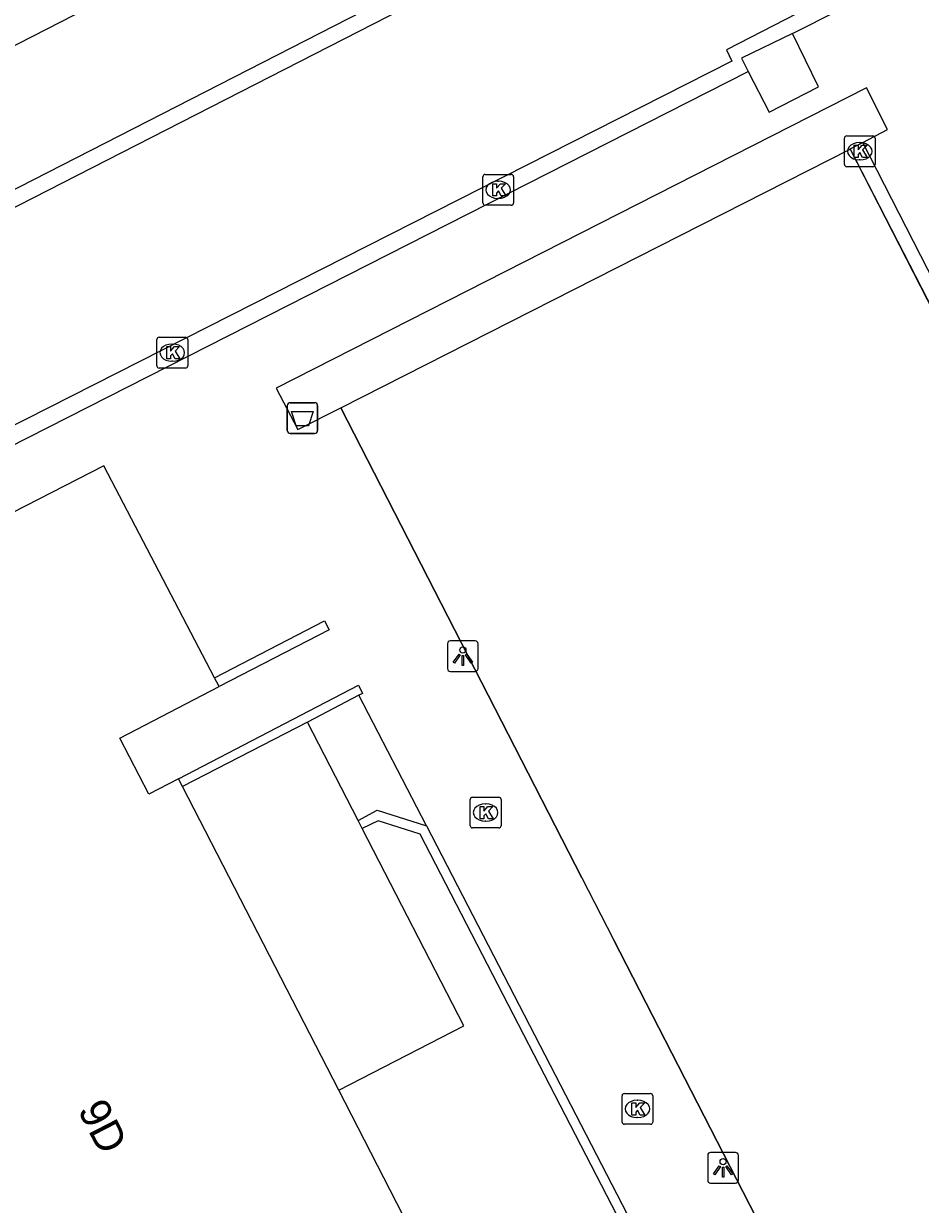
# Model space of a CAD drawing. Extents: x 158838 to 160074, y 386376 to 387776.
# Drawn here: x 159407.32 to 159436.45, y 387348.93 to 387387.26 of the extents above; entities that cross this region are included whole.
import ezdxf

# ---------------------------------------------------------------- set-up
doc = ezdxf.new("R2010")
doc.units = 0
for name, color, linetype in [('IMGEO_Afvalbak', 7, 'Continuous'), ('IMGEO_Haag', 7, 'Continuous'), ('IMGEO_Hek', 7, 'Continuous'), ('IMGEO_Kolk', 7, 'Continuous'), ('IMGEO_Lage_trafo', 7, 'Continuous'), ('IMGEO_Lichtpunt', 7, 'Continuous'), ('IMGEO_Muur', 7, 'Continuous'), ('IMGEO_Pand', 7, 'Continuous'), ('IMGEO_Pand_nummerreeks', 7, 'Continuous'), ('IMGEO_Rijbaan_lokaal_open', 7, 'Continuous'), ('IMGEO_Voetpad_open', 7, 'Continuous')]:
    doc.layers.add(name, color=color, linetype=linetype)

msp = doc.modelspace()

# ---------------------------------------------------------------- linework, layer by layer
at = {"layer": 'IMGEO_Afvalbak'}
for p, q in [((159415.979, 387374.955), (159416.769, 387374.955)), ((159416.769, 387374.955), (159415.979, 387374.955)), ((159415.879, 387374.055), (159415.879, 387374.855)), ((159415.879, 387374.855), (159415.879, 387374.055)), ((159416.869, 387374.855), (159416.869, 387374.055)), ((159416.869, 387374.055), (159416.869, 387374.855)), ((159416.769, 387373.955), (159415.979, 387373.955)), ((159415.979, 387373.955), (159416.769, 387373.955))]:
    msp.add_line(p, q, dxfattribs=at)
msp.add_lwpolyline([(159416.022, 387374.669), (159416.726, 387374.669), (159416.577, 387374.199), (159416.171, 387374.199), (159416.022, 387374.669)], dxfattribs=at)
for centre, start, end in [((159415.979, 387374.855), 90, 180), ((159415.979, 387374.855), 90, 180), ((159416.769, 387374.855), 0, 90), ((159416.769, 387374.855), 360, 90), ((159415.979, 387374.055), 180, 270), ((159415.979, 387374.055), 180, 270), ((159416.769, 387374.055), 270, 0), ((159416.769, 387374.055), 270, 0)]:
    msp.add_arc(centre, 0.1, start, end, dxfattribs=at)
at = {"layer": 'IMGEO_Haag'}
msp.add_lwpolyline([(159417.627, 387374.79), (159434.168, 387383.192), (159434.17, 387383.193)], dxfattribs=at)
at = {"layer": 'IMGEO_Hek'}
for points in [[(159396.747, 387381.301), (159427.474, 387397.029)], [(159417.627, 387374.79), (159434.168, 387383.192)], [(159434.168, 387383.192), (159442.132, 387367.655)], [(159425.452, 387359.525), (159417.627, 387374.79)], [(159450.929, 387350.385), (159434.473, 387341.962), (159426.481, 387357.531)]]:
    msp.add_lwpolyline(points, dxfattribs=at)
at = {"layer": 'IMGEO_Kolk'}
for p, q in [((159433.983, 387382.693), (159433.983, 387383.545)), ((159434.058, 387383.619), (159434.91, 387383.619)), ((159434.471, 387383.399), (159434.496, 387383.399)), ((159434.984, 387383.545), (159434.984, 387382.693)), ((159434.91, 387382.619), (159434.058, 387382.619)), ((159434.494, 387382.839), (159434.469, 387382.839)), ((159422.235, 387381.441), (159422.235, 387382.293)), ((159422.31, 387382.367), (159423.162, 387382.367)), ((159423.236, 387382.293), (159423.236, 387381.441)), ((159422.723, 387382.147), (159422.748, 387382.147)), ((159422.746, 387381.587), (159422.721, 387381.587)), ((159423.162, 387381.367), (159422.31, 387381.367)), ((159411.646, 387376.154), (159411.646, 387377.006)), ((159411.721, 387377.08), (159412.573, 387377.08)), ((159412.647, 387377.006), (159412.647, 387376.154)), ((159412.134, 387376.86), (159412.159, 387376.86)), ((159412.157, 387376.3), (159412.132, 387376.3)), ((159412.573, 387376.08), (159411.721, 387376.08)), ((159421.826, 387361.221), (159421.826, 387362.073)), ((159421.901, 387362.147), (159422.753, 387362.147)), ((159422.314, 387361.927), (159422.339, 387361.927)), ((159422.827, 387362.073), (159422.827, 387361.221)), ((159422.753, 387361.147), (159421.901, 387361.147)), ((159422.337, 387361.367), (159422.312, 387361.367)), ((159426.759, 387351.599), (159426.759, 387352.451)), ((159426.834, 387352.525), (159427.686, 387352.525)), ((159427.76, 387352.451), (159427.76, 387351.599)), ((159427.247, 387352.305), (159427.272, 387352.305)), ((159427.27, 387351.745), (159427.245, 387351.745)), ((159427.686, 387351.525), (159426.834, 387351.525))]:
    msp.add_line(p, q, dxfattribs=at)
for points in [[(159433.983, 387382.693), (159433.983, 387383.545)], [(159434.058, 387383.619), (159434.91, 387383.619)], [(159434.984, 387383.545), (159434.984, 387382.693)], [(159434.304, 387383.319), (159434.427, 387383.319), (159434.427, 387383.168), (159434.557, 387383.319), (159434.721, 387383.319), (159434.575, 387383.168), (159434.728, 387382.919), (159434.576, 387382.919), (159434.491, 387383.083), (159434.427, 387383.016), (159434.427, 387382.919), (159434.304, 387382.919), (159434.304, 387383.319)], [(159434.91, 387382.619), (159434.058, 387382.619)], [(159422.235, 387381.441), (159422.235, 387382.293)], [(159422.31, 387382.367), (159423.162, 387382.367)], [(159423.236, 387382.293), (159423.236, 387381.441)], [(159422.556, 387382.067), (159422.679, 387382.067), (159422.679, 387381.916), (159422.809, 387382.067), (159422.973, 387382.067), (159422.827, 387381.916), (159422.98, 387381.667), (159422.828, 387381.667), (159422.743, 387381.831), (159422.679, 387381.764), (159422.679, 387381.667), (159422.556, 387381.667), (159422.556, 387382.067)], [(159423.162, 387381.367), (159422.31, 387381.367)], [(159411.646, 387376.154), (159411.646, 387377.006)], [(159411.721, 387377.08), (159412.573, 387377.08)], [(159412.647, 387377.006), (159412.647, 387376.154)], [(159411.967, 387376.78), (159412.09, 387376.78), (159412.09, 387376.629), (159412.22, 387376.78), (159412.384, 387376.78), (159412.238, 387376.629), (159412.391, 387376.38), (159412.239, 387376.38), (159412.154, 387376.544), (159412.09, 387376.477), (159412.09, 387376.38), (159411.967, 387376.38), (159411.967, 387376.78)], [(159412.573, 387376.08), (159411.721, 387376.08)], [(159421.826, 387361.221), (159421.826, 387362.073)], [(159421.901, 387362.147), (159422.753, 387362.147)], [(159422.827, 387362.073), (159422.827, 387361.221)], [(159422.147, 387361.847), (159422.27, 387361.847), (159422.27, 387361.696), (159422.4, 387361.847), (159422.564, 387361.847), (159422.418, 387361.696), (159422.571, 387361.447), (159422.419, 387361.447), (159422.334, 387361.611), (159422.27, 387361.544), (159422.27, 387361.447), (159422.147, 387361.447), (159422.147, 387361.847)], [(159422.753, 387361.147), (159421.901, 387361.147)], [(159426.759, 387351.599), (159426.759, 387352.451)], [(159426.834, 387352.525), (159427.686, 387352.525)], [(159427.76, 387352.451), (159427.76, 387351.599)], [(159427.08, 387352.225), (159427.203, 387352.225), (159427.203, 387352.074), (159427.333, 387352.225), (159427.497, 387352.225), (159427.351, 387352.074), (159427.504, 387351.825), (159427.352, 387351.825), (159427.267, 387351.989), (159427.203, 387351.922), (159427.203, 387351.825), (159427.08, 387351.825), (159427.08, 387352.225)], [(159427.686, 387351.525), (159426.834, 387351.525)]]:
    msp.add_lwpolyline(points, dxfattribs=at)
for centre, start, end in [((159434.06, 387383.543), 91.552, 178.448), ((159434.06, 387383.543), 91.552, 178.448), ((159434.908, 387383.543), 1.552, 88.448), ((159434.908, 387383.543), 1.552, 88.448), ((159434.06, 387382.695), 181.552, 268.448), ((159434.06, 387382.695), 181.552, 268.448), ((159434.908, 387382.695), 271.552, 358.448), ((159434.908, 387382.695), 271.552, 358.448), ((159422.312, 387382.291), 91.552, 178.448), ((159422.312, 387382.291), 91.552, 178.448), ((159423.16, 387382.291), 1.552, 88.448), ((159423.16, 387382.291), 1.552, 88.448), ((159422.312, 387381.443), 181.552, 268.448), ((159422.312, 387381.443), 181.552, 268.448), ((159423.16, 387381.443), 271.552, 358.448), ((159423.16, 387381.443), 271.552, 358.448), ((159411.723, 387377.004), 91.552, 178.448), ((159411.723, 387377.004), 91.552, 178.448), ((159412.571, 387377.004), 1.552, 88.448), ((159412.571, 387377.004), 1.552, 88.448), ((159411.723, 387376.156), 181.552, 268.448), ((159411.723, 387376.156), 181.552, 268.448), ((159412.571, 387376.156), 271.552, 358.448), ((159412.571, 387376.156), 271.552, 358.448), ((159421.903, 387362.071), 91.552, 178.448), ((159421.903, 387362.071), 91.552, 178.448), ((159422.751, 387362.071), 1.552, 88.448), ((159422.751, 387362.071), 1.552, 88.448), ((159421.903, 387361.223), 181.552, 268.448), ((159421.903, 387361.223), 181.552, 268.448), ((159422.751, 387361.223), 271.552, 358.448), ((159422.751, 387361.223), 271.552, 358.448), ((159426.836, 387352.449), 91.552, 178.448), ((159426.836, 387352.449), 91.552, 178.448), ((159427.684, 387352.449), 1.552, 88.448), ((159427.684, 387352.449), 1.552, 88.448), ((159426.836, 387351.601), 181.552, 268.448), ((159426.836, 387351.601), 181.552, 268.448), ((159427.684, 387351.601), 271.552, 358.448), ((159427.684, 387351.601), 271.552, 358.448)]:
    msp.add_arc(centre, 0.0765, start, end, dxfattribs=at)
for centre, major_axis, ratio, start_param, end_param in [((159434.47, 387383.119), (-0.387, 0.002), 0.722429, 4.712389, 7.853982), ((159434.495, 387383.119), (-0.39, 0.002), 0.717154, 1.570796, 4.712389), ((159422.722, 387381.867), (-0.387, 0.002), 0.722429, 4.712389, 7.853982), ((159422.747, 387381.867), (-0.39, 0.002), 0.717154, 1.570796, 4.712389), ((159412.133, 387376.58), (-0.387, 0.002), 0.722429, 4.712389, 7.853982), ((159412.158, 387376.58), (-0.39, 0.002), 0.717154, 1.570796, 4.712389), ((159422.313, 387361.647), (-0.387, 0.002), 0.722429, 4.712389, 7.853982), ((159422.338, 387361.647), (-0.39, 0.002), 0.717154, 1.570796, 4.712389), ((159427.246, 387352.025), (-0.387, 0.002), 0.722429, 4.712389, 7.853982), ((159427.271, 387352.025), (-0.39, 0.002), 0.717154, 1.570796, 4.712389)]:
    msp.add_ellipse(centre, major_axis=major_axis, ratio=ratio, start_param=start_param, end_param=end_param, dxfattribs=at)
at = {"layer": 'IMGEO_Lage_trafo'}
for points in [[(159432.293, 387386.94), (159430.642, 387386.144), (159430.862, 387385.713)], [(159430.862, 387385.713), (159431.538, 387384.39), (159433.145, 387385.212), (159432.293, 387386.94)]]:
    msp.add_lwpolyline(points, dxfattribs=at)
at = {"layer": 'IMGEO_Lichtpunt'}
for p, q in [((159421.088, 387367.129), (159421.088, 387366.322)), ((159421.088, 387367.129), (159421.088, 387366.322)), ((159421.99, 387367.224), (159421.182, 387367.224)), ((159421.99, 387367.224), (159421.182, 387367.224)), ((159422.084, 387366.322), (159422.084, 387367.129)), ((159422.084, 387366.322), (159422.084, 387367.129)), ((159421.182, 387366.228), (159421.99, 387366.228)), ((159421.182, 387366.228), (159421.99, 387366.228)), ((159429.544, 387350.516), (159429.544, 387349.709)), ((159429.544, 387350.516), (159429.544, 387349.709)), ((159430.446, 387350.611), (159429.638, 387350.611)), ((159430.446, 387350.611), (159429.638, 387350.611)), ((159430.54, 387349.709), (159430.54, 387350.516)), ((159430.54, 387349.709), (159430.54, 387350.516)), ((159429.638, 387349.615), (159430.446, 387349.615)), ((159429.638, 387349.615), (159430.446, 387349.615))]:
    msp.add_line(p, q, dxfattribs=at)
for points in [[(159421.462, 387366.793), (159421.501, 387366.765), (159421.313, 387366.503), (159421.275, 387366.53), (159421.462, 387366.793)], [(159421.564, 387366.745), (159421.611, 387366.745), (159421.611, 387366.423), (159421.564, 387366.423), (159421.564, 387366.745)], [(159421.674, 387366.765), (159421.712, 387366.792), (159421.899, 387366.53), (159421.86, 387366.502), (159421.674, 387366.765)], [(159429.918, 387350.18), (159429.957, 387350.152), (159429.769, 387349.89), (159429.731, 387349.917), (159429.918, 387350.18)], [(159430.02, 387350.132), (159430.067, 387350.132), (159430.067, 387349.81), (159430.02, 387349.81), (159430.02, 387350.132)], [(159430.13, 387350.152), (159430.168, 387350.179), (159430.355, 387349.917), (159430.316, 387349.889), (159430.13, 387350.152)]]:
    msp.add_lwpolyline(points, dxfattribs=at)
for centre in [(159421.587, 387366.927), (159430.043, 387350.314)]:
    msp.add_circle(centre, 0.0994, dxfattribs=at)
for centre, start, end in [((159421.182, 387367.129), 90, 180), ((159421.182, 387367.129), 90, 180), ((159421.99, 387367.129), 0, 90), ((159421.99, 387367.129), 0, 90), ((159421.182, 387366.322), 180, 270), ((159421.182, 387366.322), 180, 270), ((159421.99, 387366.322), 270, 0), ((159421.99, 387366.322), 270, 360), ((159429.638, 387350.516), 90, 180), ((159429.638, 387350.516), 90, 180), ((159430.446, 387350.516), 0, 90), ((159430.446, 387350.516), 0, 90), ((159429.638, 387349.709), 180, 270), ((159429.638, 387349.709), 180, 270), ((159430.446, 387349.709), 270, 0), ((159430.446, 387349.709), 270, 360)]:
    msp.add_arc(centre, 0.0946, start, end, dxfattribs=at)
at = {"layer": 'IMGEO_Muur'}
for points in [[(159413.521, 387366.021), (159417.087, 387367.877), (159417.244, 387367.584), (159413.669, 387365.738)], [(159412.344, 387362.745), (159418.196, 387365.785), (159418.325, 387365.518), (159418.205, 387365.455)], [(159418.205, 387365.455), (159416.539, 387364.584)], [(159416.539, 387364.584), (159412.475, 387362.49)], [(159418.184, 387361.39), (159418.8, 387361.724), (159420.41, 387361.212)], [(159418.32, 387361.127), (159418.184, 387361.39)], [(159426.547, 387345.441), (159426.415, 387345.721), (159426.838, 387345.936), (159427.272, 387347.27), (159420.2, 387360.949), (159418.839, 387361.381), (159418.32, 387361.127)], [(159420.41, 387361.212), (159427.601, 387347.307)]]:
    msp.add_lwpolyline(points, dxfattribs=at)
at = {"layer": 'IMGEO_Pand'}
for points in [[(159413.521, 387366.021), (159409.926, 387372.901), (159401.841, 387368.769)], [(159413.669, 387365.738), (159413.521, 387366.021)], [(159412.344, 387362.745), (159411.382, 387362.246), (159410.437, 387364.06), (159413.669, 387365.738)], [(159412.475, 387362.49), (159412.344, 387362.745)], [(159417.555, 387352.632), (159412.475, 387362.49)], [(159409.793, 387336.893), (159413.102, 387338.631), (159418.439, 387341.373), (159422.323, 387343.369), (159420.486, 387346.944), (159417.555, 387352.632)]]:
    msp.add_lwpolyline(points, dxfattribs=at)
at = {"layer": 'IMGEO_Rijbaan_lokaal_open'}
for points in [[(159398.002, 387376.694), (159484.583, 387420.943), (159484.307, 387421.485)], [(159432.293, 387386.94), (159435.378, 387388.501), (159435.13, 387388.976), (159430.154, 387386.418), (159430.331, 387386.045), (159400.704, 387371.028)], [(159400.955, 387370.529), (159430.862, 387385.713)], [(159434.583, 387383.399), (159435.385, 387383.826), (159434.703, 387385.182), (159415.522, 387375.423), (159416.221, 387374.09), (159417.627, 387374.79)], [(159452.218, 387348.975), (159434.583, 387383.399)], [(159417.627, 387374.79), (159425.452, 387359.525), (159426.481, 387357.531), (159434.473, 387341.962), (159450.929, 387350.385)], [(159420.41, 387361.212), (159418.205, 387365.455)]]:
    msp.add_lwpolyline(points, dxfattribs=at)
at = {"layer": 'IMGEO_Voetpad_open'}
for points in [[(159394.525, 387380.233), (159396.443, 387376.481), (159468.683, 387413.412), (159484.307, 387421.485)], [(159379.988, 387414.148), (159387.979, 387398.473), (159388.71, 387397.065), (159396.747, 387381.301), (159427.474, 387397.029)], [(159434.17, 387383.193), (159434.583, 387383.399)], [(159450.929, 387350.385), (159451.037, 387350.441), (159434.17, 387383.193)], [(159418.184, 387361.39), (159416.539, 387364.584)], [(159417.555, 387352.632), (159421.618, 387354.725), (159418.32, 387361.127)]]:
    msp.add_lwpolyline(points, dxfattribs=at)

# ---------------------------------------------------------------- texts
at = {"layer": 'IMGEO_Pand_nummerreeks'}
msp.add_text('9D', height=1, rotation=297.241, dxfattribs=at).set_placement((159409.06, 387351.993))

doc.saveas('drawing.dxf')
